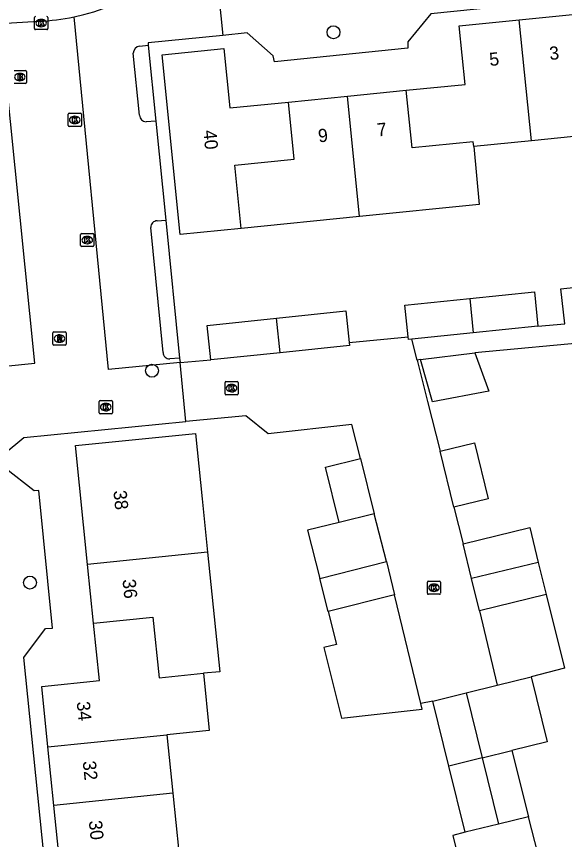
# Model space of a CAD drawing. Extents: x 158461 to 159795, y 387220 to 388672.
# Drawn here: x 159256.6 to 159298.3, y 388056.3 to 388118.8 of the extents above; entities that cross this region are included whole.
import ezdxf

# ---------------------------------------------------------------- set-up
doc = ezdxf.new("R2010")
doc.units = 0
for name, color, linetype in [('IMGEO_Boom', 7, 'Continuous'), ('IMGEO_Brandkraan', 7, 'Continuous'), ('IMGEO_Kolk', 7, 'Continuous'), ('IMGEO_Muur', 7, 'Continuous'), ('IMGEO_Pand', 7, 'Continuous'), ('IMGEO_Pand_nummerreeks', 7, 'Continuous'), ('IMGEO_Parkeervlak_open', 7, 'Continuous'), ('IMGEO_Rijbaan_lokaal_open', 7, 'Continuous'), ('IMGEO_Rioolput', 7, 'Continuous'), ('IMGEO_Voetpad_open', 7, 'Continuous')]:
    doc.layers.add(name, color=color, linetype=linetype)

msp = doc.modelspace()

# ---------------------------------------------------------------- linework, layer by layer
at = {"layer": 'IMGEO_Boom'}
for centre in [(159280.695, 388117.644), (159266.9, 388091.92), (159257.628, 388075.821)]:
    msp.add_circle(centre, 0.489, dxfattribs=at)
at = {"layer": 'IMGEO_Brandkraan'}
for p, q in [((159256.433, 388114.741), (159257.285, 388114.741)), ((159257.359, 388114.667), (159257.359, 388113.815)), ((159256.846, 388114.521), (159256.871, 388114.521)), ((159257.285, 388113.741), (159256.433, 388113.741)), ((159256.869, 388113.961), (159256.844, 388113.961))]:
    msp.add_line(p, q, dxfattribs=at)
for points in [[(159256.433, 388114.741), (159257.285, 388114.741)], [(159257.359, 388114.667), (159257.359, 388113.815)], [(159256.706, 388114.441), (159256.706, 388114.041), (159256.919, 388114.041)], [(159256.937, 388114.441), (159256.706, 388114.441)], [(159256.885, 388114.36), (159256.831, 388114.36), (159256.831, 388114.284)], [(159256.831, 388114.284), (159256.884, 388114.284)], [(159256.893, 388114.208), (159256.831, 388114.208), (159256.831, 388114.127)], [(159256.831, 388114.127), (159256.893, 388114.127)], [(159257.285, 388113.741), (159256.433, 388113.741)]]:
    msp.add_lwpolyline(points, dxfattribs=at)
for centre, radius, start, end in [((159257.283, 388114.665), 0.0765, 1.55205, 88.44795), ((159257.283, 388114.665), 0.0765, 1.55205, 88.44795), ((159256.886, 388114.322), 0.0379, 267.82845, 90.93552), ((159256.894, 388114.167), 0.0404, 269.87594, 90.50774), ((159256.925, 388114.292), 0.251, 268.66757, 293.53466), ((159256.941, 388114.296), 0.145, 59.4692, 91.53667), ((159256.966, 388114.343), 0.0922, 285.51372, 58.15012), ((159256.971, 388114.151), 0.105, 301.31148, 78.98903), ((159257.283, 388113.817), 0.0765, 271.55205, 358.44795), ((159257.283, 388113.817), 0.0765, 271.55205, 358.44795)]:
    msp.add_arc(centre, radius, start, end, dxfattribs=at)
for centre, major_axis, ratio, start_param, end_param in [((159256.845, 388114.241), (-0.387, 0.002), 0.722429, 4.712389, 7.853982), ((159256.87, 388114.241), (-0.39, 0.002), 0.717154, 1.570796, 4.712389)]:
    msp.add_ellipse(centre, major_axis=major_axis, ratio=ratio, start_param=start_param, end_param=end_param, dxfattribs=at)
at = {"layer": 'IMGEO_Kolk'}
for p, q in [((159257.977, 388117.916), (159257.977, 388118.768)), ((159258.465, 388118.622), (159258.49, 388118.622)), ((159258.978, 388118.768), (159258.978, 388117.916)), ((159258.904, 388117.842), (159258.052, 388117.842)), ((159258.488, 388118.062), (159258.463, 388118.062)), ((159260.53, 388110.556), (159260.53, 388111.408)), ((159260.605, 388111.482), (159261.457, 388111.482)), ((159261.018, 388111.262), (159261.043, 388111.262)), ((159261.531, 388111.408), (159261.531, 388110.556)), ((159261.457, 388110.482), (159260.605, 388110.482)), ((159261.041, 388110.702), (159261.016, 388110.702)), ((159261.48, 388101.427), (159261.48, 388102.279)), ((159261.555, 388102.353), (159262.407, 388102.353)), ((159261.968, 388102.133), (159261.993, 388102.133)), ((159262.481, 388102.279), (159262.481, 388101.427)), ((159261.991, 388101.573), (159261.966, 388101.573)), ((159262.407, 388101.353), (159261.555, 388101.353)), ((159272.451, 388090.174), (159272.451, 388091.026)), ((159272.526, 388091.1), (159273.378, 388091.1)), ((159272.939, 388090.88), (159272.964, 388090.88)), ((159273.452, 388091.026), (159273.452, 388090.174)), ((159272.962, 388090.32), (159272.937, 388090.32)), ((159262.962, 388089.656), (159263.814, 388089.656)), ((159273.378, 388090.1), (159272.526, 388090.1)), ((159262.887, 388088.73), (159262.887, 388089.582)), ((159263.375, 388089.436), (159263.4, 388089.436)), ((159263.888, 388089.582), (159263.888, 388088.73)), ((159263.814, 388088.656), (159262.962, 388088.656)), ((159263.398, 388088.876), (159263.373, 388088.876)), ((159287.831, 388075.005), (159287.831, 388075.857)), ((159287.906, 388075.931), (159288.758, 388075.931)), ((159288.832, 388075.857), (159288.832, 388075.005)), ((159288.319, 388075.711), (159288.344, 388075.711)), ((159288.758, 388074.931), (159287.906, 388074.931)), ((159288.342, 388075.151), (159288.317, 388075.151))]:
    msp.add_line(p, q, dxfattribs=at)
for points in [[(159257.977, 388117.916), (159257.977, 388118.768)], [(159258.298, 388118.542), (159258.421, 388118.542), (159258.421, 388118.391), (159258.551, 388118.542), (159258.715, 388118.542), (159258.569, 388118.391), (159258.722, 388118.142), (159258.57, 388118.142), (159258.485, 388118.306), (159258.421, 388118.239), (159258.421, 388118.142), (159258.298, 388118.142), (159258.298, 388118.542)], [(159258.978, 388118.768), (159258.978, 388117.916)], [(159258.904, 388117.842), (159258.052, 388117.842)], [(159260.53, 388110.556), (159260.53, 388111.408)], [(159260.605, 388111.482), (159261.457, 388111.482)], [(159260.851, 388111.182), (159260.974, 388111.182), (159260.974, 388111.031), (159261.104, 388111.182), (159261.268, 388111.182), (159261.122, 388111.031), (159261.275, 388110.782), (159261.123, 388110.782), (159261.038, 388110.946), (159260.974, 388110.879), (159260.974, 388110.782), (159260.851, 388110.782), (159260.851, 388111.182)], [(159261.531, 388111.408), (159261.531, 388110.556)], [(159261.457, 388110.482), (159260.605, 388110.482)], [(159261.48, 388101.427), (159261.48, 388102.279)], [(159261.555, 388102.353), (159262.407, 388102.353)], [(159262.481, 388102.279), (159262.481, 388101.427)], [(159261.801, 388102.053), (159261.924, 388102.053), (159261.924, 388101.902), (159262.054, 388102.053), (159262.218, 388102.053), (159262.072, 388101.902), (159262.225, 388101.653), (159262.073, 388101.653), (159261.988, 388101.817), (159261.924, 388101.75), (159261.924, 388101.653), (159261.801, 388101.653), (159261.801, 388102.053)], [(159262.407, 388101.353), (159261.555, 388101.353)], [(159272.451, 388090.174), (159272.451, 388091.026)], [(159272.526, 388091.1), (159273.378, 388091.1)], [(159273.452, 388091.026), (159273.452, 388090.174)], [(159272.772, 388090.8), (159272.895, 388090.8), (159272.895, 388090.649), (159273.025, 388090.8), (159273.189, 388090.8), (159273.043, 388090.649), (159273.196, 388090.4), (159273.044, 388090.4), (159272.959, 388090.564), (159272.895, 388090.497), (159272.895, 388090.4), (159272.772, 388090.4), (159272.772, 388090.8)], [(159262.962, 388089.656), (159263.814, 388089.656)], [(159273.378, 388090.1), (159272.526, 388090.1)], [(159262.887, 388088.73), (159262.887, 388089.582)], [(159263.208, 388089.356), (159263.331, 388089.356), (159263.331, 388089.205), (159263.461, 388089.356), (159263.625, 388089.356), (159263.479, 388089.205), (159263.632, 388088.956), (159263.48, 388088.956), (159263.395, 388089.12), (159263.331, 388089.053), (159263.331, 388088.956), (159263.208, 388088.956), (159263.208, 388089.356)], [(159263.888, 388089.582), (159263.888, 388088.73)], [(159263.814, 388088.656), (159262.962, 388088.656)], [(159287.831, 388075.005), (159287.831, 388075.857)], [(159287.906, 388075.931), (159288.758, 388075.931)], [(159288.832, 388075.857), (159288.832, 388075.005)], [(159288.152, 388075.631), (159288.275, 388075.631), (159288.275, 388075.48), (159288.405, 388075.631), (159288.569, 388075.631), (159288.423, 388075.48), (159288.576, 388075.231), (159288.424, 388075.231), (159288.339, 388075.395), (159288.275, 388075.328), (159288.275, 388075.231), (159288.152, 388075.231), (159288.152, 388075.631)], [(159288.758, 388074.931), (159287.906, 388074.931)]]:
    msp.add_lwpolyline(points, dxfattribs=at)
for centre, start, end in [((159258.054, 388118.766), 91.55205, 178.44795), ((159258.054, 388118.766), 91.55205, 178.44795), ((159258.902, 388118.766), 1.55205, 88.44795), ((159258.902, 388118.766), 1.55205, 88.44795), ((159258.054, 388117.918), 181.55205, 268.44795), ((159258.054, 388117.918), 181.55205, 268.44795), ((159258.902, 388117.918), 271.55205, 358.44795), ((159258.902, 388117.918), 271.55205, 358.44795), ((159260.607, 388111.406), 91.55205, 178.44795), ((159260.607, 388111.406), 91.55205, 178.44795), ((159261.455, 388111.406), 1.55205, 88.44795), ((159261.455, 388111.406), 1.55205, 88.44795), ((159260.607, 388110.558), 181.55205, 268.44795), ((159260.607, 388110.558), 181.55205, 268.44795), ((159261.455, 388110.558), 271.55205, 358.44795), ((159261.455, 388110.558), 271.55205, 358.44795), ((159261.557, 388102.277), 91.55205, 178.44795), ((159261.557, 388102.277), 91.55205, 178.44795), ((159262.405, 388102.277), 1.55205, 88.44795), ((159262.405, 388102.277), 1.55205, 88.44795), ((159261.557, 388101.429), 181.55205, 268.44795), ((159261.557, 388101.429), 181.55205, 268.44795), ((159262.405, 388101.429), 271.55205, 358.44795), ((159262.405, 388101.429), 271.55205, 358.44795), ((159272.528, 388091.024), 91.55205, 178.44795), ((159272.528, 388091.024), 91.55205, 178.44795), ((159273.376, 388091.024), 1.55205, 88.44795), ((159273.376, 388091.024), 1.55205, 88.44795), ((159262.964, 388089.58), 91.55205, 178.44795), ((159262.964, 388089.58), 91.55205, 178.44795), ((159263.812, 388089.58), 1.55205, 88.44795), ((159263.812, 388089.58), 1.55205, 88.44795), ((159272.528, 388090.176), 181.55205, 268.44795), ((159272.528, 388090.176), 181.55205, 268.44795), ((159273.376, 388090.176), 271.55205, 358.44795), ((159273.376, 388090.176), 271.55205, 358.44795), ((159262.964, 388088.732), 181.55205, 268.44795), ((159262.964, 388088.732), 181.55205, 268.44795), ((159263.812, 388088.732), 271.55205, 358.44795), ((159263.812, 388088.732), 271.55205, 358.44795), ((159287.908, 388075.855), 91.55205, 178.44795), ((159287.908, 388075.855), 91.55205, 178.44795), ((159288.756, 388075.855), 1.55205, 88.44795), ((159288.756, 388075.855), 1.55205, 88.44795), ((159287.908, 388075.007), 181.55205, 268.44795), ((159287.908, 388075.007), 181.55205, 268.44795), ((159288.756, 388075.007), 271.55205, 358.44795), ((159288.756, 388075.007), 271.55205, 358.44795)]:
    msp.add_arc(centre, 0.0765, start, end, dxfattribs=at)
for centre, major_axis, ratio, start_param, end_param in [((159258.464, 388118.342), (-0.387, 0.002), 0.722429, 4.712389, 7.853982), ((159258.489, 388118.342), (-0.39, 0.002), 0.717154, 1.570796, 4.712389), ((159261.017, 388110.982), (-0.387, 0.002), 0.722429, 4.712389, 7.853982), ((159261.042, 388110.982), (-0.39, 0.002), 0.717154, 1.570796, 4.712389), ((159261.967, 388101.853), (-0.387, 0.002), 0.722429, 4.712389, 7.853982), ((159261.992, 388101.853), (-0.39, 0.002), 0.717154, 1.570796, 4.712389), ((159272.938, 388090.6), (-0.387, 0.002), 0.722429, 4.712389, 7.853982), ((159272.963, 388090.6), (-0.39, 0.002), 0.717154, 1.570796, 4.712389), ((159263.374, 388089.156), (-0.387, 0.002), 0.722429, 4.712389, 7.853982), ((159263.399, 388089.156), (-0.39, 0.002), 0.717154, 1.570796, 4.712389), ((159288.318, 388075.431), (-0.387, 0.002), 0.722429, 4.712389, 7.853982), ((159288.343, 388075.431), (-0.39, 0.002), 0.717154, 1.570796, 4.712389)]:
    msp.add_ellipse(centre, major_axis=major_axis, ratio=ratio, start_param=start_param, end_param=end_param, dxfattribs=at)
at = {"layer": 'IMGEO_Muur'}
msp.add_lwpolyline([(159287.845, 388089.593), (159288.8, 388085.801)], dxfattribs=at)
at = {"layer": 'IMGEO_Pand'}
for points in [[(159294.815, 388118.591), (159299.374, 388119.047), (159299.816, 388114.635), (159304.28, 388115.082)], [(159286.229, 388113.231), (159290.701, 388113.679), (159290.255, 388118.134), (159294.815, 388118.591)], [(159295.734, 388109.397), (159294.815, 388118.591)], [(159273.68, 388102.733), (159269.054, 388102.27), (159267.686, 388115.929), (159272.361, 388116.397), (159272.813, 388111.888), (159277.286, 388112.336)], [(159277.286, 388112.336), (159281.758, 388112.784)], [(159281.758, 388112.784), (159286.229, 388113.231)], [(159282.674, 388103.634), (159281.758, 388112.784)], [(159291.36, 388108.959), (159291.324, 388109.327), (159286.666, 388108.861), (159286.229, 388113.231)], [(159273.68, 388102.733), (159273.199, 388107.548), (159277.72, 388108), (159277.286, 388112.336)], [(159299.943, 388109.818), (159295.734, 388109.397)], [(159295.734, 388109.397), (159291.36, 388108.959)], [(159291.36, 388108.959), (159291.771, 388104.545), (159282.674, 388103.634)], [(159282.674, 388103.634), (159273.68, 388102.733)], [(159298.273, 388095.479), (159297.982, 388098.135), (159302.871, 388098.672)], [(159291.048, 388097.422), (159295.965, 388097.929), (159296.235, 388095.307)], [(159286.379, 388094.495), (159286.13, 388096.915), (159291.048, 388097.422)], [(159291.048, 388097.422), (159291.318, 388094.8)], [(159271.369, 388092.737), (159271.095, 388095.363), (159276.368, 388095.915)], [(159276.368, 388095.915), (159281.638, 388096.466), (159281.887, 388094.077)], [(159276.64, 388093.288), (159276.368, 388095.915)], [(159296.235, 388095.307), (159291.318, 388094.8)], [(159291.318, 388094.8), (159286.655, 388094.319)], [(159281.887, 388094.077), (159281.912, 388093.84), (159276.64, 388093.288)], [(159286.655, 388094.319), (159286.4, 388094.293), (159286.379, 388094.495)], [(159276.64, 388093.288), (159271.369, 388092.737)], [(159291.444, 388093.288), (159292.502, 388090.368), (159288.221, 388089.557), (159287.321, 388092.764)], [(159287.321, 388092.764), (159291.444, 388093.288)], [(159262.006, 388077.193), (159261.084, 388086.23), (159270.201, 388087.16), (159270.708, 388082.186), (159271.123, 388078.123)], [(159288.8, 388085.801), (159291.424, 388086.438), (159292.458, 388082.18), (159289.834, 388081.542)], [(159281.131, 388080.388), (159280.087, 388084.6), (159282.749, 388085.26)], [(159282.749, 388085.26), (159283.793, 388081.048)], [(159289.834, 388081.542), (159288.8, 388085.801)], [(159283.793, 388081.048), (159281.131, 388080.388)], [(159284.727, 388077.429), (159283.793, 388081.048)], [(159281.131, 388080.388), (159278.731, 388079.805), (159279.653, 388076.143)], [(159290.551, 388078.761), (159295.612, 388079.999), (159296.258, 388077.356)], [(159291.196, 388076.126), (159290.551, 388078.761)], [(159271.123, 388078.123), (159262.006, 388077.193)], [(159271.123, 388078.123), (159272.048, 388069.051), (159270.804, 388068.926)], [(159262.46, 388072.735), (159262.006, 388077.193)], [(159279.653, 388076.143), (159284.727, 388077.429)], [(159284.727, 388077.429), (159285.339, 388074.902)], [(159296.258, 388077.356), (159291.196, 388076.126)], [(159296.258, 388077.356), (159296.855, 388074.918)], [(159280.291, 388073.625), (159279.653, 388076.143)], [(159291.794, 388073.68), (159291.196, 388076.126)], [(159285.339, 388074.902), (159280.291, 388073.625)], [(159287.345, 388066.626), (159285.339, 388074.902)], [(159296.855, 388074.918), (159291.794, 388073.68)], [(159296.855, 388074.918), (159298.243, 388069.326), (159295.709, 388068.659)], [(159280.291, 388073.625), (159280.925, 388071.123), (159279.953, 388070.877), (159281.311, 388065.519), (159283.785, 388065.798), (159287.446, 388066.211), (159287.345, 388066.626)], [(159291.794, 388073.68), (159293.142, 388068.023)], [(159258.99, 388063.335), (159258.521, 388067.928), (159262.905, 388068.375), (159262.46, 388072.735)], [(159262.46, 388072.735), (159266.97, 388073.195), (159267.44, 388068.588), (159270.804, 388068.926)], [(159270.804, 388068.926), (159271.239, 388064.577), (159268.024, 388064.256)], [(159293.142, 388068.023), (159295.709, 388068.659)], [(159295.709, 388068.659), (159296.931, 388063.729), (159294.263, 388063.068)], [(159290.769, 388067.435), (159293.142, 388068.023)], [(159288.244, 388066.81), (159290.769, 388067.435)], [(159290.769, 388067.435), (159291.988, 388062.506)], [(159289.465, 388061.881), (159288.244, 388066.81)], [(159258.99, 388063.335), (159268.024, 388064.256)], [(159268.024, 388064.256), (159268.478, 388059.809)], [(159259.443, 388058.888), (159258.99, 388063.335)], [(159291.988, 388062.506), (159294.263, 388063.068)], [(159294.263, 388063.068), (159295.515, 388058.015)], [(159291.988, 388062.506), (159289.465, 388061.881)], [(159291.988, 388062.506), (159293.236, 388057.463)], [(159290.711, 388056.852), (159289.465, 388061.881)], [(159268.478, 388059.809), (159259.443, 388058.888)], [(159268.478, 388059.809), (159268.931, 388055.362)], [(159259.897, 388054.441), (159259.443, 388058.888)], [(159295.515, 388058.015), (159293.236, 388057.463)], [(159293.236, 388057.463), (159290.711, 388056.852)]]:
    msp.add_lwpolyline(points, dxfattribs=at)
at = {"layer": 'IMGEO_Parkeervlak_open'}
for points in [[(159272.28, 388117.407), (159266.602, 388116.851), (159266.621, 388116.658)], [(159267.197, 388110.898), (159267.95, 388103.369)], [(159269, 388092.871), (159269.032, 388092.554)]]:
    msp.add_lwpolyline(points, dxfattribs=at)
at = {"layer": 'IMGEO_Rijbaan_lokaal_open'}
for points in [[(159255.399, 388118.305), (159258.294, 388118.475)], [(159269.032, 388092.554), (159263.592, 388092.023), (159260.976, 388118.809)], [(159249.446, 388091.643), (159257.986, 388092.506), (159255.766, 388114.639)], [(159281.887, 388094.077), (159286.379, 388094.495)], [(159287.059, 388092.716), (159286.655, 388094.319)], [(159269.032, 388092.554), (159271.369, 388092.737)], [(159269.481, 388088.053), (159269.032, 388092.554)], [(159287.059, 388092.716), (159287.845, 388089.593), (159288.8, 388085.801)], [(159282.749, 388085.26), (159282.097, 388087.844), (159275.719, 388087.114), (159274.022, 388088.496), (159269.481, 388088.053)], [(159273.398, 388026.661), (159273.18, 388027.371), (159261.485, 388026.229), (159260.767, 388034.253), (159262.459, 388036.498), (159262.909, 388036.528), (159262.031, 388045.631), (159261.481, 388045.552), (159259.455, 388047.453), (159257.148, 388070.136), (159258.819, 388072.321), (159259.329, 388072.351), (159258.303, 388082.813), (159257.953, 388082.803), (159255.737, 388084.525), (159255.669, 388085.614), (159257.17, 388086.851), (159269.481, 388088.053)], [(159289.834, 388081.542), (159290.551, 388078.761)], [(159288.244, 388066.81), (159287.345, 388066.626)], [(159297.004, 388052.261), (159296.252, 388055.165), (159295.515, 388058.015)], [(159290.711, 388056.852), (159289.76, 388056.601), (159290.708, 388052.755)]]:
    msp.add_lwpolyline(points, dxfattribs=at)
for centre, radius, start, end in [((159257.611, 388134.953), 16.491, 281.7726, 324.38217), ((159257.603, 388134.957), 16.496, 272.3999, 281.79754)]:
    msp.add_arc(centre, radius, start, end, dxfattribs=at)
at = {"layer": 'IMGEO_Rioolput'}
for p, q in [((159259.371, 388093.94), (159259.371, 388094.792)), ((159259.446, 388094.866), (159260.298, 388094.866)), ((159259.859, 388094.646), (159259.884, 388094.646)), ((159260.372, 388094.792), (159260.372, 388093.94)), ((159259.882, 388094.086), (159259.857, 388094.086)), ((159260.298, 388093.866), (159259.446, 388093.866))]:
    msp.add_line(p, q, dxfattribs=at)
for points in [[(159259.371, 388093.94), (159259.371, 388094.792)], [(159259.446, 388094.866), (159260.298, 388094.866)], [(159260.372, 388094.792), (159260.372, 388093.94)], [(159259.96, 388094.564), (159259.708, 388094.566), (159259.708, 388094.166)], [(159259.708, 388094.166), (159259.832, 388094.166), (159259.832, 388094.328), (159259.843, 388094.328)], [(159259.886, 388094.485), (159259.832, 388094.485), (159259.832, 388094.404)], [(159259.832, 388094.404), (159259.884, 388094.404)], [(159259.89, 388094.299), (159259.961, 388094.166), (159260.101, 388094.166), (159260.036, 388094.292)], [(159260.298, 388093.866), (159259.446, 388093.866)]]:
    msp.add_lwpolyline(points, dxfattribs=at)
for centre, radius, start, end in [((159259.448, 388094.79), 0.0765, 91.55205, 178.44795), ((159259.448, 388094.79), 0.0765, 91.55205, 178.44795), ((159260.296, 388094.79), 0.0765, 1.55205, 88.44795), ((159260.296, 388094.79), 0.0765, 1.55205, 88.44795), ((159259.842, 388094.275), 0.0533, 26.02933, 88.69889), ((159259.868, 388094.593), 0.19, 274.7715, 282.96867), ((159259.892, 388094.389), 0.0964, 77.00612, 93.18647), ((159259.906, 388094.446), 0.0378, 276.66336, 79.67722), ((159259.959, 388094.454), 0.109, 350.36119, 89.41601), ((159259.957, 388094.454), 0.112, 277.58423, 350.98172), ((159259.941, 388094.239), 0.108, 29.51342, 73.79051), ((159259.448, 388093.942), 0.0765, 181.55205, 268.44795), ((159259.448, 388093.942), 0.0765, 181.55205, 268.44795), ((159260.296, 388093.942), 0.0765, 271.55205, 358.44795), ((159260.296, 388093.942), 0.0765, 271.55205, 358.44795)]:
    msp.add_arc(centre, radius, start, end, dxfattribs=at)
for centre, major_axis, ratio, start_param, end_param in [((159259.858, 388094.366), (-0.387, 0.002), 0.722429, 4.712389, 7.853982), ((159259.883, 388094.366), (-0.39, 0.002), 0.717154, 1.570796, 4.712389)]:
    msp.add_ellipse(centre, major_axis=major_axis, ratio=ratio, start_param=start_param, end_param=end_param, dxfattribs=at)
at = {"layer": 'IMGEO_Voetpad_open'}
for points in [[(159271.985, 388120.398), (159272.28, 388117.407)], [(159304.811, 388120.757), (159288.095, 388119.038), (159286.343, 388116.912), (159286.342, 388116.443), (159276.216, 388115.398), (159276.116, 388115.858), (159274.139, 388117.589), (159272.28, 388117.407)], [(159265.972, 388116.594), (159266.621, 388116.658)], [(159266.621, 388116.658), (159267.197, 388110.898)], [(159265.952, 388111.345), (159265.477, 388116.042)], [(159267.197, 388110.898), (159266.454, 388110.825)], [(159267.303, 388103.31), (159267.95, 388103.369)], [(159267.95, 388103.369), (159269, 388092.871)], [(159267.751, 388093.313), (159266.803, 388102.81)], [(159313.853, 388095.688), (159300.686, 388094.149), (159291.444, 388093.288)], [(159296.235, 388095.307), (159298.273, 388095.479)], [(159269, 388092.871), (159268.251, 388092.813)], [(159287.321, 388092.764), (159287.059, 388092.716)]]:
    msp.add_lwpolyline(points, dxfattribs=at)
for centre, radius, start, end in [((159266.072, 388116.006), 0.596, 99.67151, 176.56085), ((159266.486, 388111.358), 0.534, 181.43757, 266.54439), ((159267.301, 388102.812), 0.498, 89.82538, 180.17462), ((159268.249, 388093.311), 0.498, 179.82538, 270.17462)]:
    msp.add_arc(centre, radius, start, end, dxfattribs=at)

# ---------------------------------------------------------------- texts
at = {"layer": 'IMGEO_Pand_nummerreeks'}
for s, rotation, p in [('3', 5.71743, (159297.147, 388115.528)), ('5', 5.71743, (159292.588, 388115.072)), ('9', 5.71812, (159279.575, 388109.268)), ('7', 5.71757, (159284.046, 388109.717)), ('40', 275.71791, (159270.795, 388110.167)), ('38', 275.82336, (159263.968, 388082.787)), ('36', 275.82336, (159264.656, 388076.042)), ('34', 275.8257, (159261.175, 388066.746)), ('32', 275.8257, (159261.636, 388062.228)), ('30', 275.8257, (159262.097, 388057.701))]:
    msp.add_text(s, height=1, rotation=rotation, dxfattribs=at).set_placement(p)

doc.saveas('drawing.dxf')
